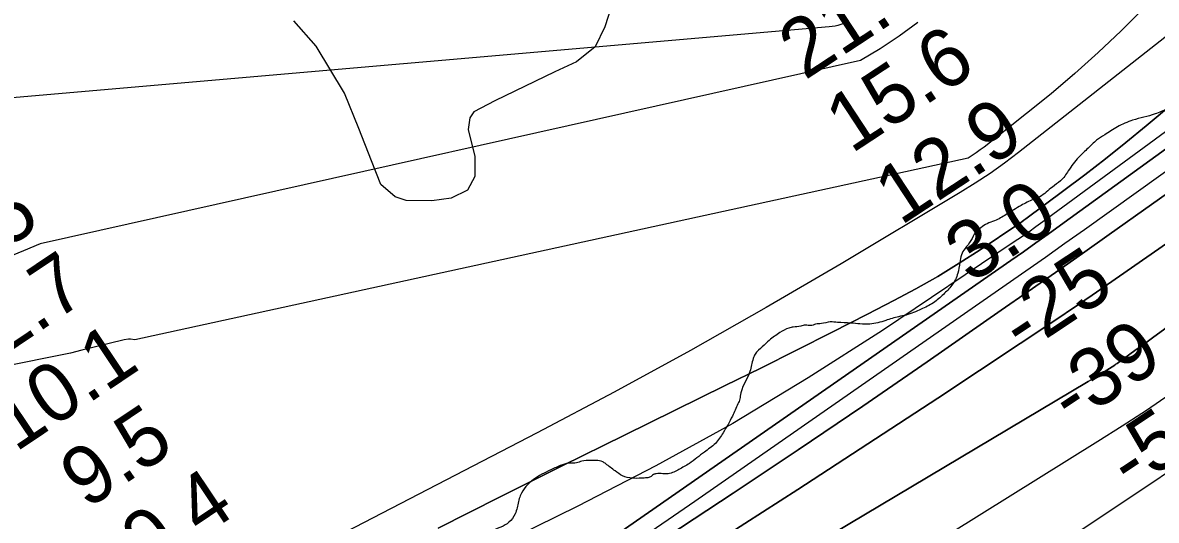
# Model space of a CAD drawing. Extents: x 3445503 to 3483459, y 540493 to 566012.
# Drawn here: x 3476273 to 3477575, y 553808 to 554379 of the extents above; entities that cross this region are included whole.
import ezdxf

# ---------------------------------------------------------------- set-up
doc = ezdxf.new("R2010")
doc.units = 0
for name, color, linetype in [('V-RIVR-EDGE', 7, 'Continuous'), ('V-RIVR-RANG', 7, 'Continuous'), ('V-SITE-VEGE', 7, 'Continuous'), ('V-TOPO-DPTH', 7, 'Continuous'), ('V-TOPO-MAJR', 7, 'Continuous'), ('V-TOPO-MINR', 7, 'Continuous'), ('V-TOPO-WATR', 7, 'Continuous')]:
    doc.layers.add(name, color=color, linetype=linetype)

msp = doc.modelspace()

# ---------------------------------------------------------------- linework, layer by layer
at = {"layer": 'V-RIVR-EDGE'}
msp.add_spline([(3477597.2, 554285), (3477587.5, 554280.2), (3477573.3, 554274.2), (3477547.6, 554266.9), (3477530.1, 554259.4), (3477515.5, 554250.2), (3477506.2, 554243.9), (3477496.5, 554234.9), (3477485.7, 554224.5), (3477473.7, 554208.9), (3477464.8, 554197.4), (3477455.4, 554190.3), (3477441.2, 554179.2), (3477433.4, 554175.9), (3477419.6, 554169.2), (3477402.5, 554158.8), (3477389, 554151.4), (3477380.4, 554148.1), (3477373.4, 554143.6), (3477367.4, 554138.4), (3477361.8, 554128.8), (3477355.1, 554119.5), (3477350.9, 554112.4), (3477349.1, 554103.5), (3477346.8, 554091.2), (3477340, 554077.4), (3477330.3, 554067), (3477318.8, 554057.3), (3477304.6, 554049.9), (3477287.4, 554043.3), (3477278.9, 554041.4), (3477264, 554037), (3477245.7, 554032.9), (3477234.5, 554033), (3477224.1, 554034.1), (3477208.8, 554034.9), (3477200.3, 554035.3), (3477190.2, 554033.5), (3477183.5, 554032.7), (3477177.9, 554031.2), (3477171.9, 554031.6), (3477166.4, 554030.5), (3477157.8, 554029.4), (3477152.9, 554028.3), (3477142.5, 554023.1), (3477130.2, 554014.2), (3477122.3, 554006.8), (3477114.1, 553998.3), (3477111.9, 553993.4), (3477108.1, 553978.5), (3477096.9, 553950.2), (3477096.5, 553946.9), (3477094.3, 553941.3), (3477087.9, 553927.2), (3477077.4, 553908.2), (3477068.4, 553895.9), (3477055.8, 553885.9), (3477038.6, 553872.9), (3477026.6, 553865.9), (3477014.3, 553861.1), (3477008, 553861.1), (3477000.6, 553861.1), (3476997.2, 553860), (3476993.8, 553857.4), (3476989.7, 553856.3), (3476983.4, 553855.9), (3476973, 553855.9), (3476961.8, 553858.6), (3476953.3, 553864.2), (3476942.5, 553872.4), (3476939.1, 553874.7), (3476931.7, 553876.2), (3476925.4, 553876.2), (3476914.9, 553875.5), (3476909, 553873.6), (3476901.1, 553873.3), (3476891.8, 553871), (3476879.5, 553865.5), (3476859.4, 553854.4), (3476850.8, 553846.2), (3476844.4, 553835.8), (3476840.7, 553822), (3476838.4, 553814.9), (3476831.3, 553805.3), (3476812.3, 553795.6), (3476795.9, 553786), (3476787.3, 553781.5), (3476781.7, 553781.2), (3476774.3, 553781.9), (3476769.4, 553781.6), (3476764.6, 553779.4), (3476761.2, 553779), (3476751.2, 553778.3), (3476739.6, 553777.6), (3476736.3, 553777.2), (3476730.3, 553775), (3476726.6, 553772.7), (3476722.8, 553768.3), (3476718.4, 553764.2), (3476707.5, 553757.2), (3476687, 553740.1), (3476678.1, 553736), (3476671, 553733.8), (3476663.5, 553727.5), (3476651.6, 553717.8), (3476639.6, 553708.5), (3476628.1, 553698.1), (3476620.6, 553690.3), (3476617.2, 553689.2), (3476614.6, 553688.8), (3476611.3, 553685.1), (3476607.5, 553680.3), (3476601.5, 553671.4), (3476593.7, 553658.4), (3476590, 553655.4), (3476581.7, 553647.2), (3476576.5, 553641.6), (3476572.8, 553638.7), (3476567.9, 553631.6), (3476564.2, 553627.1), (3476557.1, 553622.3), (3476543.3, 553613.8), (3476523.2, 553602.7), (3476505.3, 553591.9), (3476485.1, 553579.7), (3476479.5, 553574.8), (3476475.8, 553571.5), (3476474.3, 553567.8), (3476473.9, 553564), (3476471.7, 553561.8), (3476468.3, 553560.3), (3476462.3, 553557), (3476450.4, 553550.3), (3476440.7, 553541.8), (3476435.5, 553535.8), (3476431.7, 553526.5), (3476430.2, 553526.5), (3476424.6, 553526.5), (3476420.9, 553526.6), (3476416.8, 553524.7), (3476414.9, 553524), (3476413.1, 553526.2), (3476409.4, 553529.2), (3476404.2, 553529.6), (3476397.8, 553528.8), (3476394.5, 553526.6), (3476390.4, 553524.4), (3476388.1, 553521.8)], degree=3, dxfattribs=at)
at = {"layer": 'V-SITE-VEGE'}
msp.add_lwpolyline([(3476952.3, 554408), (3476941.6, 554374.1), (3476930.3, 554351.3), (3476908.8, 554334.1), (3476884.2, 554322.5), (3476815, 554289.2), (3476791.2, 554276.8), (3476786.4, 554269.7), (3476784.6, 554256.3), (3476792.2, 554225.4), (3476792, 554202.5), (3476783.9, 554186.7), (3476764.9, 554177.4), (3476742.7, 554174.5), (3476713.4, 554174.8), (3476700.8, 554178.9), (3476684.4, 554193.3), (3476673.6, 554220.3), (3476658.9, 554257.6), (3476642.7, 554298.1), (3476610.1, 554352.2), (3476584.3, 554381)], dxfattribs=at)
at = {"layer": 'V-TOPO-DPTH'}
for points in [[(3478376, 554674.9), (3477501.2, 554066.2), (3477492.6, 554060.2), (3477483.9, 554054.3), (3477475.1, 554048.4), (3477466.4, 554042.5), (3477323.8, 553948), (3477243.5, 553895.2), (3477163, 553842.8), (3477082.1, 553790.9), (3477001, 553739.5), (3476696.1, 553547.7), (3476673.8, 553533.8), (3476651.5, 553520.1), (3476629.1, 553506.5), (3476606.5, 553493.1), (3475928.8, 553093.3)], [(3475928.8, 553093.3), (3476606.5, 553493.1), (3476629.1, 553506.5), (3476651.5, 553520.1), (3476673.8, 553533.8), (3476696.1, 553547.7), (3477001, 553739.5), (3477082.1, 553790.9), (3477163, 553842.8), (3477243.5, 553895.2), (3477323.8, 553948), (3477466.4, 554042.5), (3477475.1, 554048.4), (3477483.9, 554054.3), (3477492.6, 554060.2), (3477501.2, 554066.2), (3478376, 554674.9)], [(3475668.6, 553043.6), (3476583.7, 553539.1), (3476590.4, 553542.7), (3476597, 553546.5), (3476603.7, 553550.2), (3476610.2, 553554.1), (3476621.8, 553560.9), (3476622.6, 553561.4), (3476623.3, 553561.8), (3476624.8, 553562.7), (3476641.4, 553573.6), (3476650.5, 553579.6), (3476659.5, 553585.6), (3476668.4, 553591.7), (3476677.3, 553597.8), (3477407.8, 554106), (3477422.1, 554116), (3477436.4, 554126.1), (3477450.6, 554136.3), (3477464.8, 554146.5), (3478141.3, 554636.6)], [(3475668.6, 553043.6), (3476583.7, 553539.1), (3476590.4, 553542.7), (3476597, 553546.5), (3476603.7, 553550.2), (3476610.2, 553554.1), (3476621.8, 553560.9), (3476622.6, 553561.4), (3476623.3, 553561.8), (3476624.8, 553562.7), (3476641.4, 553573.6), (3476650.5, 553579.6), (3476659.5, 553585.6), (3476668.4, 553591.7), (3476677.3, 553597.8), (3477407.8, 554106), (3477422.1, 554116), (3477436.4, 554126.1), (3477450.6, 554136.3), (3477464.8, 554146.5), (3478141.3, 554636.6)], [(3478390.2, 554624.8), (3477593.7, 554034.2), (3477582.9, 554026.2), (3477572, 554018.3), (3477561.2, 554010.4), (3477550.2, 554002.5), (3477529.8, 553987.8), (3477527.7, 553986.4), (3477527, 553985.9), (3477517.9, 553980.1), (3477512.6, 553976.7), (3477507.3, 553973.4), (3477502, 553970.1), (3477496.6, 553966.9), (3476687.5, 553484.9), (3476683.1, 553482.3), (3476678.8, 553479.6), (3476674.4, 553477), (3476670, 553474.3), (3476665.7, 553471.6), (3476661.3, 553468.9), (3476657, 553466.1), (3476652.7, 553463.4), (3475775.4, 552891.7)], [(3475775.4, 552891.7), (3476652.7, 553463.4), (3476657, 553466.1), (3476661.3, 553468.9), (3476665.7, 553471.6), (3476670, 553474.3), (3476674.4, 553477), (3476678.8, 553479.6), (3476683.1, 553482.3), (3476687.5, 553484.9), (3477496.6, 553966.9), (3477502, 553970.1), (3477507.3, 553973.4), (3477512.6, 553976.7), (3477517.9, 553980.1), (3477527, 553985.9), (3477527.7, 553986.4), (3477529.8, 553987.8), (3477550.2, 554002.5), (3477561.2, 554010.4), (3477572, 554018.3), (3477582.9, 554026.2), (3477593.7, 554034.2), (3478390.2, 554624.8)], [(3477935.1, 554571.7), (3477563.1, 554260.6), (3477539.9, 554241.5), (3477516.5, 554222.7), (3477492.7, 554204.3), (3477468.7, 554186.2), (3477425, 554153.8), (3477422.7, 554152.1), (3477420.3, 554150.4), (3477418, 554148.8), (3477415.6, 554147.2), (3477372.5, 554118.3), (3477348.3, 554102.7), (3477323.8, 554087.6), (3477298.8, 554073.4), (3477273.4, 554059.8), (3477243.3, 554044.3), (3477202.5, 554023.5), (3477161.7, 554002.8), (3477120.8, 553982.4), (3477079.7, 553962.2), (3476963.9, 553905.5), (3476892.4, 553870.2), (3476821.1, 553834.6), (3476750.1, 553798.5)], [(3476750.1, 553798.5), (3476821.1, 553834.6), (3476892.4, 553870.2), (3476963.9, 553905.5), (3477079.7, 553962.2), (3477120.8, 553982.4), (3477161.7, 554002.8), (3477202.5, 554023.5), (3477243.3, 554044.3), (3477273.4, 554059.8), (3477298.8, 554073.4), (3477323.8, 554087.6), (3477348.3, 554102.7), (3477372.5, 554118.3), (3477415.6, 554147.2), (3477418, 554148.8), (3477420.3, 554150.4), (3477422.7, 554152.1), (3477425, 554153.8), (3477468.7, 554186.2), (3477492.7, 554204.3), (3477516.5, 554222.7), (3477539.9, 554241.5), (3477563.1, 554260.6), (3477935.1, 554571.7)], [(3477934, 554432.7), (3477855.2, 554375.4), (3477776.3, 554318.3), (3477697.1, 554261.5), (3477617.8, 554204.8), (3477520.8, 554135.8), (3477489.9, 554113.9), (3477458.9, 554092.1), (3477427.8, 554070.3), (3477396.7, 554048.7), (3477311.6, 553989.6), (3477237.7, 553938.8), (3477163.5, 553888.5), (3477088.9, 553838.7), (3477014, 553789.4), (3476656.6, 553556.3), (3476646.3, 553549.7), (3476636, 553543.1), (3476625.5, 553536.7), (3476615, 553530.4), (3476441.7, 553427.6), (3476344.3, 553370.3), (3476246.6, 553313.5)], [(3476246.6, 553313.5), (3476344.3, 553370.3), (3476441.7, 553427.6), (3476615, 553530.4), (3476625.5, 553536.7), (3476636, 553543.1), (3476646.3, 553549.7), (3476656.6, 553556.3), (3477014, 553789.4), (3477088.9, 553838.7), (3477163.5, 553888.5), (3477237.7, 553938.8), (3477311.6, 553989.6), (3477396.7, 554048.7), (3477427.8, 554070.3), (3477458.9, 554092.1), (3477489.9, 554113.9), (3477520.8, 554135.8), (3477617.8, 554204.8), (3477697.1, 554261.5), (3477776.3, 554318.3), (3477855.2, 554375.4), (3477934, 554432.7)], [(3477559.9, 554395.1), (3477534.3, 554369.6), (3477508.1, 554344.9), (3477481.4, 554320.7), (3477453.9, 554297.4), (3477425.8, 554274.6), (3477377, 554236.2), (3477372.5, 554232.9), (3477368, 554229.6), (3477363.4, 554226.6), (3477358.7, 554223.6), (3476401.6, 554014.7), (3476396.7, 554015.5), (3476394.3, 554015.6), (3476389.4, 554014.9), (3476353.6, 554006), (3476340.8, 554002.8), (3476328, 553999.5), (3475832.2, 553899.8)]]:
    msp.add_lwpolyline(points, dxfattribs=at)
at = {"layer": 'V-TOPO-MAJR'}
msp.add_lwpolyline([(3477590.8, 553952.5), (3477563.4, 553933.8), (3477535.7, 553915.7), (3477507.7, 553897.9), (3476968.5, 553562.1), (3476928, 553536.9), (3476887.3, 553511.8), (3476846.6, 553486.8), (3476805.9, 553461.9), (3476739.5, 553421.5), (3476731.9, 553416.8), (3476724.3, 553412.2), (3476716.7, 553407.5), (3476709.1, 553402.8), (3476591.7, 553329.9), (3476525.4, 553288.8), (3476459.1, 553247.6), (3476392.9, 553206.4), (3476326.7, 553165.2), (3475841.1, 552862.6)], dxfattribs=at)
at = {"layer": 'V-TOPO-MINR'}
for points in [[(3478376, 554674.9), (3477501.2, 554066.2), (3477492.6, 554060.2), (3477483.9, 554054.3), (3477475.1, 554048.4), (3477466.4, 554042.5), (3477323.8, 553948), (3477243.5, 553895.2), (3477163, 553842.8), (3477082.1, 553790.9), (3477001, 553739.5), (3476696.1, 553547.7), (3476673.8, 553533.8), (3476651.5, 553520.1), (3476629.1, 553506.5), (3476606.5, 553493.1), (3475928.8, 553093.3)], [(3478141.3, 554636.6), (3477464.8, 554146.5), (3477450.6, 554136.3), (3477436.4, 554126.1), (3477422.1, 554116), (3477407.8, 554106), (3476677.3, 553597.8), (3476668.4, 553591.7), (3476659.5, 553585.6), (3476650.5, 553579.6), (3476641.4, 553573.6), (3476624.8, 553562.7), (3476623.3, 553561.8), (3476622.6, 553561.4), (3476621.8, 553560.9), (3476610.2, 553554.1), (3476603.7, 553550.2), (3476597, 553546.5), (3476590.4, 553542.7), (3476583.7, 553539.1), (3475668.6, 553043.6)], [(3478390.2, 554624.8), (3477593.7, 554034.2), (3477582.9, 554026.2), (3477572, 554018.3), (3477561.2, 554010.4), (3477550.2, 554002.5), (3477529.8, 553987.8), (3477527.7, 553986.4), (3477527, 553985.9), (3477517.9, 553980.1), (3477512.6, 553976.7), (3477507.3, 553973.4), (3477502, 553970.1), (3477496.6, 553966.9), (3476687.5, 553484.9), (3476683.1, 553482.3), (3476678.8, 553479.6), (3476674.4, 553477), (3476670, 553474.3), (3476665.7, 553471.6), (3476661.3, 553468.9), (3476657, 553466.1), (3476652.7, 553463.4), (3475775.4, 552891.7)], [(3477936, 554459.4), (3477492.4, 554141.3), (3477469.9, 554125.3), (3477447.5, 554109.4), (3477424.9, 554093.5), (3477402.4, 554077.8), (3477044.8, 553829.2), (3476976.3, 553782), (3476907.6, 553735.2), (3476838.4, 553689.1), (3476769, 553643.3), (3476640.7, 553559.5), (3476635.2, 553556), (3476629.6, 553552.5), (3476624, 553549), (3476618.4, 553545.7), (3476528.1, 553492.2), (3476477.2, 553462.4), (3476426.1, 553432.9), (3476374.7, 553403.9), (3476323.1, 553375.2), (3475703.9, 553034.2)], [(3477699.7, 554454.6), (3477595.4, 554370.4), (3477416.5, 554229.8), (3477400.3, 554217.6), (3477383.8, 554205.8), (3477366.9, 554194.6), (3477349.6, 554183.9), (3477212.9, 554102.2), (3477126.7, 554051.8), (3477039.9, 554002.4), (3476952.2, 553954.6), (3476863.9, 553907.9), (3476528.4, 553734.2), (3476520.5, 553730.1), (3476512.6, 553725.9), (3476504.7, 553721.8), (3476496.9, 553717.7), (3476489, 553713.5), (3476481.1, 553709.3), (3476473.3, 553705.2), (3476465.4, 553701), (3476330.6, 553629.6), (3476255.4, 553589.7)], [(3478341, 554429.9), (3478259.3, 554367.1), (3478177.4, 554304.5), (3478095.2, 554242.2), (3478012.9, 554180.1), (3477634.2, 553895.9), (3477618.9, 553884.5), (3477603.3, 553873.4), (3477587.6, 553862.4), (3477571.8, 553851.7), (3477111.5, 553545.2), (3477056.3, 553509.1), (3477000.7, 553473.6), (3476944.5, 553439), (3476888, 553405.1), (3476836, 553374.4), (3476805.1, 553356.3), (3476774, 553338.4), (3476742.9, 553320.8), (3476711.6, 553303.3), (3476121.2, 552975.6)], [(3477934, 554432.7), (3477855.2, 554375.4), (3477776.3, 554318.3), (3477697.1, 554261.5), (3477617.8, 554204.8), (3477520.8, 554135.8), (3477489.9, 554113.9), (3477458.9, 554092.1), (3477427.8, 554070.3), (3477396.7, 554048.7), (3477311.6, 553989.6), (3477237.7, 553938.8), (3477163.5, 553888.5), (3477088.9, 553838.7), (3477014, 553789.4), (3476656.6, 553556.3), (3476646.3, 553549.7), (3476636, 553543.1), (3476625.5, 553536.7), (3476615, 553530.4), (3476441.7, 553427.6), (3476344.3, 553370.3), (3476246.6, 553313.5)], [(3477559.9, 554395.1), (3477534.3, 554369.6), (3477508.1, 554344.9), (3477481.4, 554320.7), (3477453.9, 554297.4), (3477425.8, 554274.6), (3477377, 554236.2), (3477372.5, 554232.9), (3477368, 554229.6), (3477363.4, 554226.6), (3477358.7, 554223.6), (3476401.6, 554014.7), (3476396.7, 554015.5), (3476394.3, 554015.6), (3476389.4, 554014.9), (3476353.6, 554006), (3476340.8, 554002.8), (3476328, 553999.5), (3475832.2, 553899.8)], [(3477218.6, 554379.6), (3477215.5, 554378.1), (3477212.4, 554376.8), (3477209.1, 554375.8), (3477205.8, 554375), (3477202.4, 554374.6), (3477199, 554374.4), (3476221, 554289.2)], [(3477300.8, 554379.1), (3477279.6, 554363.5), (3477257.5, 554349.1), (3477234.9, 554335.6), (3476293.1, 554125.2), (3476273.7, 554117), (3476254.3, 554109.1)], [(3477614, 554274.8), (3477444.5, 554150.3), (3477436.4, 554144.4), (3477428.2, 554138.6), (3477419.9, 554132.8), (3477411.6, 554127.2), (3477260.2, 554025.7), (3477175.1, 553971.1), (3477088.6, 553918.8), (3477000.1, 553870.1), (3476910.3, 553823.7), (3476667.6, 553704.5)]]:
    msp.add_lwpolyline(points, dxfattribs=at)
at = {"layer": 'V-TOPO-WATR'}
msp.add_lwpolyline([(3477935.1, 554571.7), (3477563.1, 554260.6), (3477539.9, 554241.5), (3477516.5, 554222.7), (3477492.7, 554204.3), (3477468.7, 554186.2), (3477425, 554153.8), (3477422.7, 554152.1), (3477420.3, 554150.4), (3477418, 554148.8), (3477415.6, 554147.2), (3477372.5, 554118.3), (3477348.3, 554102.7), (3477323.8, 554087.6), (3477298.8, 554073.4), (3477273.4, 554059.8), (3477243.3, 554044.3), (3477202.5, 554023.5), (3477161.7, 554002.8), (3477120.8, 553982.4), (3477079.7, 553962.2), (3476963.9, 553905.5), (3476892.4, 553870.2), (3476821.1, 553834.6), (3476750.1, 553798.5)], dxfattribs=at)

# ---------------------------------------------------------------- texts
at = {"layer": 'V-RIVR-RANG'}
for s, rotation, p in [('21.7', 33.2983, (3477171.1, 554312.3)), ('15.6', 33.2983, (3477224.6, 554227.9)), ('12.9', 33.2983, (3477281.1, 554145.3)), ('20.5', 33.8583, (3476151, 554049.6)), ('3.0', 33.2983, (3477361.8, 554078.6)), ('12.7', 33.8583, (3476206.9, 553966.7)), ('-25', 33.5857, (3477421.7, 553997.8)), ('10.1', 33.8583, (3476264.8, 553885.1)), ('-39', 33.5857, (3477477.9, 553915.1)), ('-51', 33.5857, (3477545.7, 553840.2)), ('9.5', 33.8583, (3476346.4, 553819.4)), ('10.4', 33.8583, (3476374.7, 553718))]:
    msp.add_text(s, height=67, rotation=rotation, dxfattribs=at).set_placement(p)

doc.saveas('drawing.dxf')
